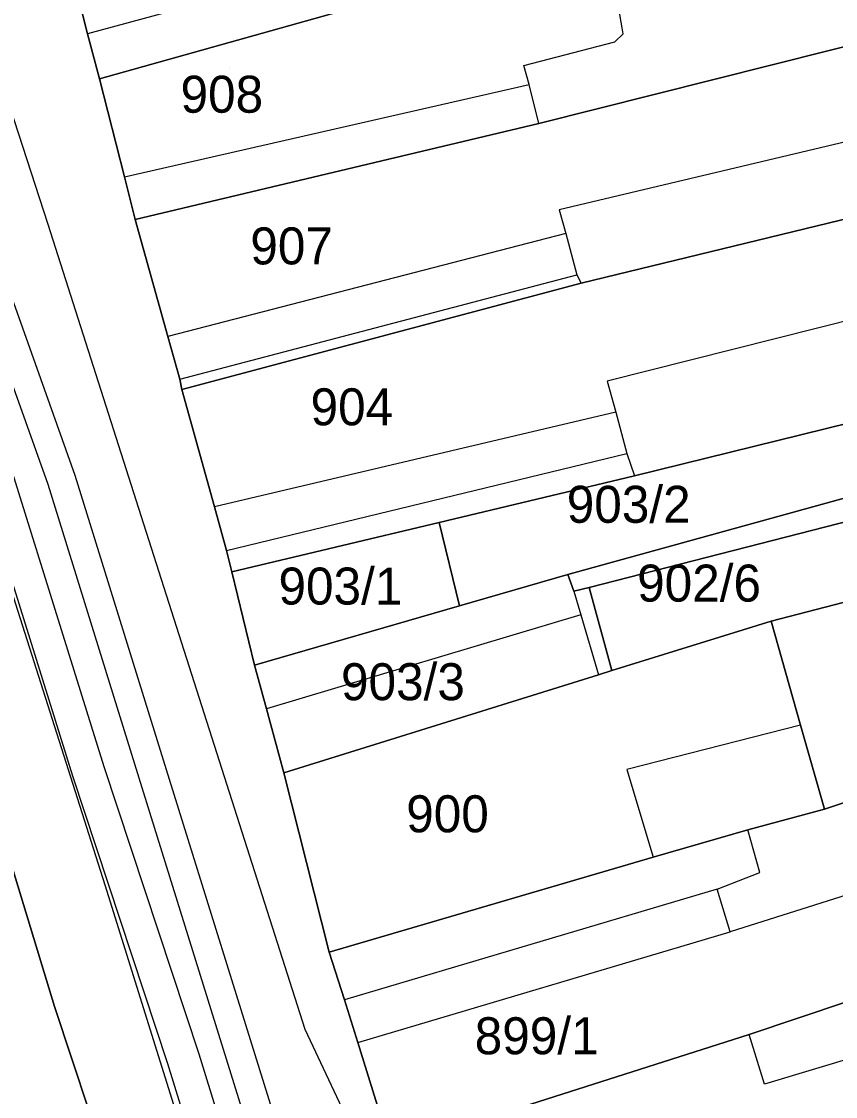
# Model space of a CAD drawing. Extents: x -263423 to -261326, y -1240067 to -1237864.
# Drawn here: x -262738.8 to -262694.8, y -1239280.5 to -1239222.4 of the extents above; entities that cross this region are included whole.
import ezdxf

# ---------------------------------------------------------------- set-up
doc = ezdxf.new("R2010")
doc.units = 0
for name, color, linetype in [('body_kn', 7, 'Continuous'), ('kladpar_druhypozemkov', 7, 'Continuous'), ('kladpar_hranice', 7, 'Continuous'), ('kladpar_parcelnecisla', 7, 'Continuous'), ('kladpar_plochy', 7, 'Continuous'), ('tarchy_linie', 7, 'Continuous'), ('zappar_hrandruhpozemk', 7, 'Continuous')]:
    doc.layers.add(name, color=color, linetype=linetype)

msp = doc.modelspace()

# ---------------------------------------------------------------- linework, layer by layer
at = {"layer": 'body_kn'}
for p, q in [((-262706.36, -1239222.73), (-262706.36, -1239222.73)), ((-262735.24, -1239223.05), (-262735.24, -1239223.05)), ((-262706.3, -1239223.05), (-262706.3, -1239223.05)), ((-262706.76, -1239223.48), (-262706.76, -1239223.48)), ((-262711.67, -1239224.77), (-262711.67, -1239224.77)), ((-262734.59, -1239225.48), (-262734.59, -1239225.48)), ((-262711.38, -1239225.8), (-262711.38, -1239225.8)), ((-262710.85, -1239227.91), (-262710.85, -1239227.91)), ((-262710.85, -1239227.91), (-262710.85, -1239227.91)), ((-262733.25, -1239230.79), (-262733.25, -1239230.79)), ((-262733.25, -1239230.79), (-262733.25, -1239230.79)), ((-262709.75, -1239232.57), (-262709.75, -1239232.57)), ((-262732.67, -1239233.09), (-262732.67, -1239233.09)), ((-262737.37, -1239233.37), (-262737.37, -1239233.37)), ((-262709.4, -1239233.85), (-262709.4, -1239233.85)), ((-262709.4, -1239233.85), (-262709.4, -1239233.85)), ((-262708.81, -1239236.08), (-262708.81, -1239236.08)), ((-262708.57, -1239236.53), (-262708.57, -1239236.53)), ((-262708.57, -1239236.53), (-262708.57, -1239236.53)), ((-262730.9, -1239239.42), (-262730.9, -1239239.42)), ((-262730.25, -1239241.72), (-262730.25, -1239241.72)), ((-262730.25, -1239241.72), (-262730.25, -1239241.72)), ((-262707.16, -1239241.84), (-262707.16, -1239241.84)), ((-262730.14, -1239242.29), (-262730.14, -1239242.29)), ((-262706.69, -1239243.5), (-262706.69, -1239243.5)), ((-262706.69, -1239243.5), (-262706.69, -1239243.5)), ((-262706.1, -1239245.74), (-262706.1, -1239245.74)), ((-262735.92, -1239246.92), (-262735.92, -1239246.92)), ((-262705.69, -1239246.95), (-262705.69, -1239246.95)), ((-262737.39, -1239247.41), (-262737.39, -1239247.41)), ((-262728.38, -1239248.62), (-262728.38, -1239248.62)), ((-262716.24, -1239249.47), (-262716.24, -1239249.47)), ((-262716.24, -1239249.47), (-262716.24, -1239249.47)), ((-262727.73, -1239250.99), (-262727.73, -1239250.99)), ((-262727.73, -1239250.99), (-262727.73, -1239250.99)), ((-262727.44, -1239252.14), (-262727.44, -1239252.14)), ((-262727.44, -1239252.14), (-262727.44, -1239252.14)), ((-262709.29, -1239252.28), (-262709.29, -1239252.28)), ((-262709.29, -1239252.28), (-262709.29, -1239252.28)), ((-262708.13, -1239252.98), (-262708.13, -1239252.98)), ((-262708.13, -1239252.98), (-262708.13, -1239252.98)), ((-262708.97, -1239253.19), (-262708.97, -1239253.19)), ((-262708.97, -1239253.19), (-262708.97, -1239253.19)), ((-262715.14, -1239253.97), (-262715.14, -1239253.97)), ((-262715.14, -1239253.97), (-262715.14, -1239253.97)), ((-262708.58, -1239254.46), (-262708.58, -1239254.46)), ((-262698.31, -1239254.8), (-262698.31, -1239254.8)), ((-262698.31, -1239254.8), (-262698.31, -1239254.8)), ((-262726.22, -1239257.18), (-262726.22, -1239257.18)), ((-262726.22, -1239257.18), (-262726.22, -1239257.18)), ((-262706.92, -1239257.48), (-262706.92, -1239257.48)), ((-262707.64, -1239257.71), (-262707.64, -1239257.71)), ((-262725.57, -1239259.55), (-262725.57, -1239259.55)), ((-262696.72, -1239260.43), (-262696.72, -1239260.43)), ((-262696.72, -1239260.43), (-262696.72, -1239260.43)), ((-262734.36, -1239262.66), (-262734.36, -1239262.66)), ((-262706.1, -1239262.83), (-262706.1, -1239262.83)), ((-262736.03, -1239263.19), (-262736.03, -1239263.19)), ((-262730.83, -1239263.34), (-262730.83, -1239263.34)), ((-262724.63, -1239263), (-262724.63, -1239263)), ((-262732.31, -1239263.8), (-262732.31, -1239263.8)), ((-262695.42, -1239264.97), (-262695.42, -1239264.97)), ((-262699.57, -1239266.09), (-262699.57, -1239266.09)), ((-262704.68, -1239267.56), (-262704.68, -1239267.56)), ((-262704.68, -1239267.56), (-262704.68, -1239267.56)), ((-262698.92, -1239268.39), (-262698.92, -1239268.39)), ((-262734.28, -1239269.08), (-262734.28, -1239269.08)), ((-262701.23, -1239269.29), (-262701.23, -1239269.29)), ((-262701.23, -1239269.29), (-262701.23, -1239269.29)), ((-262700.52, -1239271.6), (-262700.52, -1239271.6)), ((-262700.52, -1239271.6), (-262700.52, -1239271.6)), ((-262722.18, -1239272.71), (-262722.18, -1239272.71)), ((-262737.03, -1239275.63), (-262737.03, -1239275.63)), ((-262721.35, -1239275.27), (-262721.35, -1239275.27)), ((-262723.48, -1239276.88), (-262723.48, -1239276.88)), ((-262699.5, -1239277.15), (-262699.5, -1239277.15)), ((-262699.5, -1239277.15), (-262699.5, -1239277.15)), ((-262720.64, -1239277.58), (-262720.64, -1239277.58)), ((-262720.64, -1239277.58), (-262720.64, -1239277.58)), ((-262729.23, -1239278.2), (-262729.23, -1239278.2)), ((-262730.9, -1239278.73), (-262730.9, -1239278.73)), ((-262698.67, -1239279.83), (-262698.67, -1239279.83))]:
    msp.add_line(p, q, dxfattribs=at)
at = {"layer": 'kladpar_druhypozemkov'}
for p, q in [((-262727.56, -1239224.92), (-262727.56, -1239224.92)), ((-262724.46, -1239233.62), (-262724.46, -1239233.62)), ((-262720.96, -1239242.62), (-262720.96, -1239242.62)), ((-262703.67, -1239247.92), (-262703.67, -1239247.92)), ((-262720.89, -1239251.86), (-262720.89, -1239251.86)), ((-262699.37, -1239252.34), (-262699.37, -1239252.34)), ((-262715.04, -1239257.29), (-262715.04, -1239257.29)), ((-262715.76, -1239264.62), (-262715.76, -1239264.62)), ((-262711.36, -1239276.22), (-262711.36, -1239276.22))]:
    msp.add_line(p, q, dxfattribs=at)
at = {"layer": 'kladpar_hranice'}
for p, q in [((-262715.14, -1239253.97), (-262716.24, -1239249.47)), ((-262726.22, -1239257.18), (-262727.44, -1239252.14)), ((-262709.29, -1239252.28), (-262715.14, -1239253.97)), ((-262715.14, -1239253.97), (-262726.22, -1239257.18))]:
    msp.add_line(p, q, dxfattribs=at)
for points in [[(-262706.68, -1239202.83), (-262704.74, -1239209.8), (-262703.61, -1239213.77), (-262703.15, -1239215.36), (-262702.7, -1239217.13), (-262708.03, -1239218.38), (-262715.06, -1239220), (-262734.59, -1239225.48), (-262735.24, -1239223.05), (-262737.92, -1239212.45), (-262714.93, -1239205.45), (-262706.68, -1239202.83)], [(-262722.73, -1239320.93), (-262734.23, -1239284.08), (-262737.03, -1239275.63), (-262739.69, -1239266.87), (-262740.76, -1239263.48), (-262742.85, -1239257.39), (-262745.54, -1239249.96), (-262746.44, -1239247.47), (-262748.88, -1239240.11), (-262751.64, -1239230.32), (-262752.93, -1239225.34), (-262753.82, -1239222.65), (-262758.12, -1239210.42)], [(-262737.92, -1239212.45), (-262735.24, -1239223.05), (-262734.59, -1239225.48), (-262733.25, -1239230.79), (-262732.67, -1239233.09), (-262730.9, -1239239.42), (-262730.25, -1239241.72), (-262730.14, -1239242.29), (-262728.38, -1239248.62), (-262727.73, -1239250.99), (-262727.44, -1239252.14), (-262726.22, -1239257.18), (-262725.57, -1239259.55), (-262724.63, -1239263), (-262722.18, -1239272.71), (-262721.35, -1239275.27), (-262720.64, -1239277.58), (-262718.86, -1239283.33), (-262717.14, -1239288.71), (-262713.28, -1239300.99), (-262709, -1239314.24)], [(-262715.06, -1239220), (-262708.03, -1239218.38), (-262702.7, -1239217.13), (-262702.51, -1239217.86), (-262690.89, -1239214.87), (-262689.72, -1239219.02), (-262688.71, -1239222.29), (-262692.03, -1239223.17), (-262710.85, -1239227.91), (-262732.67, -1239233.09), (-262733.25, -1239230.79), (-262734.59, -1239225.48), (-262715.06, -1239220)], [(-262692.03, -1239223.17), (-262690.61, -1239228.03), (-262689.5, -1239232.12), (-262692.04, -1239232.51), (-262708.57, -1239236.53), (-262730.14, -1239242.29), (-262730.25, -1239241.72), (-262730.9, -1239239.42), (-262732.67, -1239233.09), (-262710.85, -1239227.91), (-262692.03, -1239223.17)], [(-262708.57, -1239236.53), (-262692.04, -1239232.51), (-262689.5, -1239232.12), (-262688.87, -1239235.5), (-262688.46, -1239237.1), (-262686.86, -1239242.09), (-262694.07, -1239244.09), (-262705.69, -1239246.95), (-262716.24, -1239249.47), (-262727.44, -1239252.14), (-262727.73, -1239250.99), (-262728.38, -1239248.62), (-262730.14, -1239242.29), (-262708.57, -1239236.53)], [(-262667.32, -1239236.29), (-262665.51, -1239246.43), (-262677.71, -1239249.56), (-262680.38, -1239250.24), (-262680.97, -1239250.39), (-262681.93, -1239246.32), (-262683.68, -1239246.74), (-262692.54, -1239248.99), (-262708.13, -1239252.98), (-262708.97, -1239253.19), (-262709.29, -1239252.28), (-262690.71, -1239247.15), (-262677.75, -1239243.94), (-262678.98, -1239239.76), (-262678.24, -1239239.55), (-262676.77, -1239239.13), (-262667.32, -1239236.29)], [(-262716.24, -1239249.47), (-262705.69, -1239246.95), (-262694.07, -1239244.09), (-262693.72, -1239245.44), (-262691.3, -1239244.85), (-262690.71, -1239247.15), (-262709.29, -1239252.28)], [(-262682.67, -1239250.76), (-262681.46, -1239250.47), (-262680.97, -1239250.39), (-262680.38, -1239250.24), (-262677.71, -1239249.56), (-262665.51, -1239246.43), (-262664.22, -1239252.34), (-262675.53, -1239256.11), (-262676.65, -1239252.74), (-262679.26, -1239253.61), (-262678.77, -1239255.07), (-262692.03, -1239259.49), (-262690.72, -1239263.41), (-262695.42, -1239264.97), (-262696.72, -1239260.43), (-262698.31, -1239254.8), (-262691.49, -1239253.04), (-262682.67, -1239250.76)], [(-262727.44, -1239252.14), (-262716.24, -1239249.47), (-262715.14, -1239253.97)], [(-262708.13, -1239252.98), (-262692.54, -1239248.99), (-262691.49, -1239253.04), (-262698.31, -1239254.8), (-262706.92, -1239257.48), (-262708.13, -1239252.98)], [(-262726.22, -1239257.18), (-262715.14, -1239253.97), (-262709.29, -1239252.28)], [(-262709.29, -1239252.28), (-262708.97, -1239253.19), (-262708.13, -1239252.98), (-262706.92, -1239257.48), (-262707.64, -1239257.71), (-262724.63, -1239263), (-262725.57, -1239259.55), (-262726.22, -1239257.18)], [(-262698.31, -1239254.8), (-262696.72, -1239260.43), (-262695.42, -1239264.97), (-262699.57, -1239266.09), (-262704.68, -1239267.56), (-262722.18, -1239272.71), (-262724.63, -1239263), (-262707.64, -1239257.71), (-262706.92, -1239257.48), (-262698.31, -1239254.8)], [(-262704.68, -1239267.56), (-262699.57, -1239266.09), (-262695.42, -1239264.97), (-262690.72, -1239263.41), (-262683.02, -1239260.86), (-262682.87, -1239261.29), (-262681.41, -1239265.53), (-262679.8, -1239270.46), (-262680.32, -1239270.64), (-262688.82, -1239273.57), (-262699.5, -1239277.15), (-262718.86, -1239283.33), (-262720.64, -1239277.58), (-262721.35, -1239275.27), (-262722.18, -1239272.71), (-262704.68, -1239267.56)], [(-262747.1, -1239269.25), (-262747.09, -1239268.68), (-262740.7, -1239266.65), (-262739.69, -1239266.87), (-262737.03, -1239275.63), (-262734.23, -1239284.08), (-262751.14, -1239291.08), (-262758.63, -1239294.22), (-262767.66, -1239298.03), (-262772.99, -1239283.36), (-262772.9, -1239282.54), (-262757.88, -1239274.67), (-262747.1, -1239269.25)], [(-262699.5, -1239277.15), (-262688.82, -1239273.57), (-262680.32, -1239270.64), (-262678.48, -1239276.4), (-262698.28, -1239282.64), (-262717.14, -1239288.71), (-262718.86, -1239283.33), (-262699.5, -1239277.15)]]:
    msp.add_lwpolyline(points, dxfattribs=at)
at = {"layer": 'kladpar_plochy'}
for points in [[(-262706.68, -1239202.83), (-262704.74, -1239209.8), (-262703.61, -1239213.77), (-262703.15, -1239215.36), (-262702.7, -1239217.13), (-262708.03, -1239218.38), (-262715.06, -1239220), (-262734.59, -1239225.48), (-262735.24, -1239223.05), (-262737.92, -1239212.45), (-262714.93, -1239205.45)], [(-262715.06, -1239220), (-262708.03, -1239218.38), (-262702.7, -1239217.13), (-262702.51, -1239217.86), (-262690.89, -1239214.87), (-262689.72, -1239219.02), (-262688.71, -1239222.29), (-262692.03, -1239223.17), (-262710.85, -1239227.91), (-262732.67, -1239233.09), (-262733.25, -1239230.79), (-262734.59, -1239225.48)], [(-262692.03, -1239223.17), (-262690.61, -1239228.03), (-262689.5, -1239232.12), (-262692.04, -1239232.51), (-262708.57, -1239236.53), (-262730.14, -1239242.29), (-262730.25, -1239241.72), (-262730.9, -1239239.42), (-262732.67, -1239233.09), (-262710.85, -1239227.91)], [(-262708.57, -1239236.53), (-262692.04, -1239232.51), (-262689.5, -1239232.12), (-262688.87, -1239235.5), (-262688.46, -1239237.1), (-262686.86, -1239242.09), (-262694.07, -1239244.09), (-262705.69, -1239246.95), (-262716.24, -1239249.47), (-262727.44, -1239252.14), (-262727.73, -1239250.99), (-262728.38, -1239248.62), (-262730.14, -1239242.29)], [(-262667.32, -1239236.29), (-262665.51, -1239246.43), (-262677.71, -1239249.56), (-262680.38, -1239250.24), (-262680.97, -1239250.39), (-262681.93, -1239246.32), (-262683.68, -1239246.74), (-262692.54, -1239248.99), (-262708.13, -1239252.98), (-262708.97, -1239253.19), (-262709.29, -1239252.28), (-262690.71, -1239247.15), (-262677.75, -1239243.94), (-262678.98, -1239239.76), (-262678.24, -1239239.55), (-262676.77, -1239239.13)], [(-262716.24, -1239249.47), (-262705.69, -1239246.95), (-262694.07, -1239244.09), (-262693.72, -1239245.44), (-262691.3, -1239244.85), (-262690.71, -1239247.15), (-262709.29, -1239252.28), (-262715.14, -1239253.97)], [(-262682.67, -1239250.76), (-262681.46, -1239250.47), (-262680.97, -1239250.39), (-262680.38, -1239250.24), (-262677.71, -1239249.56), (-262665.51, -1239246.43), (-262664.22, -1239252.34), (-262675.53, -1239256.11), (-262676.65, -1239252.74), (-262679.26, -1239253.61), (-262678.77, -1239255.07), (-262692.03, -1239259.49), (-262690.72, -1239263.41), (-262695.42, -1239264.97), (-262696.72, -1239260.43), (-262698.31, -1239254.8), (-262691.49, -1239253.04)], [(-262727.44, -1239252.14), (-262716.24, -1239249.47), (-262715.14, -1239253.97), (-262726.22, -1239257.18)], [(-262708.13, -1239252.98), (-262692.54, -1239248.99), (-262691.49, -1239253.04), (-262698.31, -1239254.8), (-262706.92, -1239257.48)], [(-262726.22, -1239257.18), (-262715.14, -1239253.97), (-262709.29, -1239252.28), (-262708.97, -1239253.19), (-262708.13, -1239252.98), (-262706.92, -1239257.48), (-262707.64, -1239257.71), (-262724.63, -1239263), (-262725.57, -1239259.55)], [(-262698.31, -1239254.8), (-262696.72, -1239260.43), (-262695.42, -1239264.97), (-262699.57, -1239266.09), (-262704.68, -1239267.56), (-262722.18, -1239272.71), (-262724.63, -1239263), (-262707.64, -1239257.71), (-262706.92, -1239257.48)], [(-262704.68, -1239267.56), (-262699.57, -1239266.09), (-262695.42, -1239264.97), (-262690.72, -1239263.41), (-262683.02, -1239260.86), (-262682.87, -1239261.29), (-262681.41, -1239265.53), (-262679.8, -1239270.46), (-262680.32, -1239270.64), (-262688.82, -1239273.57), (-262699.5, -1239277.15), (-262718.86, -1239283.33), (-262720.64, -1239277.58), (-262721.35, -1239275.27), (-262722.18, -1239272.71)], [(-262747.1, -1239269.25), (-262747.09, -1239268.68), (-262740.7, -1239266.65), (-262739.69, -1239266.87), (-262737.03, -1239275.63), (-262734.23, -1239284.08), (-262751.14, -1239291.08), (-262758.63, -1239294.22), (-262767.66, -1239298.03), (-262772.99, -1239283.36), (-262772.9, -1239282.54), (-262757.88, -1239274.67)], [(-262699.5, -1239277.15), (-262688.82, -1239273.57), (-262680.32, -1239270.64), (-262678.48, -1239276.4), (-262698.28, -1239282.64), (-262717.14, -1239288.71), (-262718.86, -1239283.33)]]:
    msp.add_lwpolyline(points, close=True, dxfattribs=at)
for points in [[(-262722.73, -1239320.93), (-262734.23, -1239284.08), (-262737.03, -1239275.63), (-262739.69, -1239266.87), (-262740.76, -1239263.48), (-262742.85, -1239257.39), (-262745.54, -1239249.96), (-262746.44, -1239247.47), (-262748.88, -1239240.11), (-262751.64, -1239230.32), (-262752.93, -1239225.34), (-262753.82, -1239222.65), (-262758.12, -1239210.42)], [(-262737.92, -1239212.45), (-262735.24, -1239223.05), (-262734.59, -1239225.48), (-262733.25, -1239230.79), (-262732.67, -1239233.09), (-262730.9, -1239239.42), (-262730.25, -1239241.72), (-262730.14, -1239242.29), (-262728.38, -1239248.62), (-262727.73, -1239250.99), (-262727.44, -1239252.14), (-262726.22, -1239257.18), (-262725.57, -1239259.55), (-262724.63, -1239263), (-262722.18, -1239272.71), (-262721.35, -1239275.27), (-262720.64, -1239277.58), (-262718.86, -1239283.33), (-262717.14, -1239288.71), (-262713.28, -1239300.99), (-262709, -1239314.24)]]:
    msp.add_lwpolyline(points, dxfattribs=at)
at = {"layer": 'tarchy_linie'}
for points in [[(-262816.21, -1239022.95), (-262801.33, -1239053.61), (-262785.49, -1239096.59), (-262778.97, -1239116.64), (-262769.58, -1239148.24), (-262765.58, -1239161.32), (-262756.14, -1239192.63), (-262745.47, -1239227.02), (-262734.36, -1239262.66), (-262729.23, -1239278.2), (-262719.46, -1239309.9), (-262705.75, -1239353.04), (-262693.14, -1239374.02), (-262677.03, -1239427.73), (-262664.56, -1239482.72), (-262653.16, -1239519.18)], [(-262721.13, -1239310.42), (-262730.9, -1239278.73), (-262736.03, -1239263.19), (-262747.14, -1239227.54), (-262757.81, -1239193.14), (-262767.26, -1239161.83), (-262771.21, -1239148.73), (-262780.59, -1239117.15), (-262787.1, -1239097.15), (-262802.9, -1239054.28)], [(-262791.51, -1239071.61), (-262780.14, -1239104.77), (-262774.26, -1239123.31), (-262769.38, -1239138.61), (-262766.53, -1239148.01), (-262763.7, -1239158.99), (-262761.74, -1239165.58), (-262757.5, -1239179.41), (-262753.63, -1239192.61), (-262747.68, -1239211.41), (-262744.63, -1239222.46), (-262735.92, -1239246.92), (-262730.83, -1239263.34), (-262725.19, -1239281.48), (-262720.77, -1239295.86), (-262717.4, -1239307.13), (-262713.9, -1239319.06)], [(-262792.97, -1239072.14), (-262781.61, -1239105.26), (-262775.74, -1239123.78), (-262770.86, -1239139.07), (-262768.02, -1239148.43), (-262765.19, -1239159.4), (-262763.22, -1239166.03), (-262758.99, -1239179.86), (-262755.11, -1239193.06), (-262749.17, -1239211.85), (-262746.11, -1239222.93), (-262737.39, -1239247.41), (-262732.31, -1239263.8), (-262726.67, -1239281.94), (-262722.25, -1239296.31), (-262718.89, -1239307.57), (-262715.38, -1239319.51)]]:
    msp.add_lwpolyline(points, dxfattribs=at)
at = {"layer": 'zappar_hrandruhpozemk'}
for p, q in [((-262737.37, -1239233.37), (-262748.78, -1239198.23)), ((-262715.71, -1239217.76), (-262735.24, -1239223.05)), ((-262733.25, -1239230.79), (-262711.38, -1239225.8)), ((-262690.61, -1239228.03), (-262709.75, -1239232.57)), ((-262734.28, -1239269.08), (-262746.81, -1239229.73)), ((-262723.48, -1239276.88), (-262737.37, -1239233.37)), ((-262709.4, -1239233.85), (-262730.9, -1239239.42)), ((-262730.25, -1239241.72), (-262708.81, -1239236.08)), ((-262688.46, -1239237.1), (-262707.16, -1239241.84)), ((-262706.69, -1239243.5), (-262728.38, -1239248.62)), ((-262727.73, -1239250.99), (-262706.1, -1239245.74)), ((-262708.97, -1239253.19), (-262708.58, -1239254.46)), ((-262708.58, -1239254.46), (-262725.57, -1239259.55)), ((-262708.58, -1239254.46), (-262707.64, -1239257.71)), ((-262696.72, -1239260.43), (-262706.1, -1239262.83)), ((-262706.1, -1239262.83), (-262704.68, -1239267.56)), ((-262681.41, -1239265.53), (-262700.52, -1239271.6)), ((-262718.51, -1239319.69), (-262734.28, -1239269.08)), ((-262701.23, -1239269.29), (-262721.35, -1239275.27)), ((-262720.64, -1239277.58), (-262700.52, -1239271.6)), ((-262687.94, -1239276.63), (-262698.67, -1239279.83)), ((-262698.67, -1239279.83), (-262699.5, -1239277.15))]:
    msp.add_line(p, q, dxfattribs=at)
for points in [[(-262710.85, -1239227.91), (-262711.38, -1239225.8), (-262711.67, -1239224.77), (-262706.76, -1239223.48), (-262706.3, -1239223.05), (-262706.36, -1239222.73), (-262706.53, -1239221.71)], [(-262709.75, -1239232.57), (-262709.4, -1239233.85), (-262708.81, -1239236.08), (-262708.57, -1239236.53)], [(-262707.16, -1239241.84), (-262706.69, -1239243.5), (-262706.1, -1239245.74), (-262705.69, -1239246.95)], [(-262700.52, -1239271.6), (-262701.23, -1239269.29), (-262698.92, -1239268.39), (-262699.57, -1239266.09)], [(-262711.49, -1239314.82), (-262718.08, -1239288.37), (-262723.48, -1239276.88)]]:
    msp.add_lwpolyline(points, dxfattribs=at)

# ---------------------------------------------------------------- texts
at = {"layer": 'kladpar_parcelnecisla'}
for s, p in [('908', (-262730.214, -1239227.32)), ('907', (-262726.443, -1239235.52)), ('904', (-262723.19, -1239244.22)), ('903/2', (-262709.35, -1239249.49)), ('903/1', (-262724.923, -1239253.91)), ('902/6', (-262705.547, -1239253.75)), ('903/3', (-262721.545, -1239259.08)), ('900', (-262718.022, -1239266.22)), ('899/1', (-262714.321, -1239278.22))]:
    msp.add_text(s, height=2, dxfattribs=at).set_placement(p)

doc.saveas('drawing.dxf')
